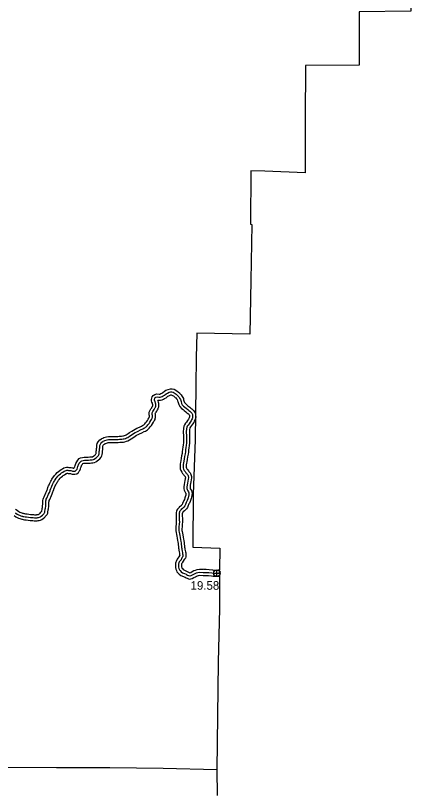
# Model space of a CAD drawing. Extents: x 31699 to 244310, y -8841 to 11474.
# Drawn here: x 138096 to 139402, y -6119 to -3562 of the extents above; entities that cross this region are included whole.
import ezdxf

# ---------------------------------------------------------------- set-up
doc = ezdxf.new("R2010")
doc.units = 0
for name, color, linetype in [('B_Logo', 7, 'Continuous'), ('Level 21', 7, 'Continuous'), ('Level 55', 7, 'Continuous'), ('R_Logo', 7, 'Continuous'), ('S_WALL_ANNOT', 7, 'Continuous')]:
    doc.layers.add(name, color=color, linetype=linetype)

msp = doc.modelspace()

# ---------------------------------------------------------------- linework, layer by layer
at = {"layer": 'B_Logo'}
for points in [[(138353.8, -5016.7), (138358.7, -5013.3), (138362.1, -5011), (138365.4, -5008.1), (138368.2, -5004.3), (138369.5, -5001.8), (138370.3, -4999.2), (138370.9, -4994.4), (138370.9, -4990.8), (138371.2, -4988.2), (138372.1, -4983), (138372.4, -4979.2), (138372.5, -4974.8), (138372.6, -4971.6), (138373.4, -4968.9), (138375.5, -4964.8), (138378.8, -4961), (138382.7, -4958.4), (138383.8, -4957.8), (138386.4, -4956.3), (138389.2, -4955.2), (138397.2, -4952.6), (138401.5, -4951.9), (138408.5, -4951.9), (138416.9, -4952.1), (138426.6, -4951.9), (138432.4, -4951.6), (138437.2, -4951.2), (138440.3, -4951), (138445.1, -4950.5), (138449.1, -4950.2), (138452.6, -4949.5), (138457, -4948.3), (138460.5, -4947), (138464.4, -4944.9), (138470.5, -4940.9), (138475.9, -4937.6), (138482.9, -4932.8), (138488.4, -4929.5), (138493.7, -4926.5), (138497.9, -4924.3), (138506.4, -4920.5), (138513.7, -4917.1), (138517.3, -4915.3), (138520.1, -4913.8), (138522.8, -4912), (138524.9, -4910.1), (138527.5, -4907.5), (138530.5, -4904), (138534.1, -4899.6), (138537.2, -4895.3), (138540.1, -4890.1), (138542.1, -4886.4), (138543.3, -4884.2), (138544.4, -4882.4), (138544.9, -4880.7), (138545.1, -4878.4), (138545.3, -4875.3), (138545.2, -4873), (138544.8, -4870.2), (138544.6, -4866.9), (138544.8, -4864.5), (138546.3, -4860.6), (138548.7, -4856.6), (138551.2, -4853.4), (138552.2, -4851.7), (138553.6, -4849.6), (138554.7, -4847.3), (138555.2, -4846), (138556.2, -4843), (138556.3, -4839.4), (138556.2, -4837.8), (138556.2, -4836.3), (138556, -4834.6), (138555.7, -4833.7), (138555.2, -4831.4), (138554.6, -4829), (138554.1, -4828.1), (138552.7, -4825.4), (138552.1, -4823.6), (138552.1, -4822.2), (138553.5, -4816.2), (138554.7, -4814.7), (138556.8, -4813.3), (138560.6, -4812.3), (138566.5, -4812.8), (138570.2, -4813.2), (138573.4, -4812.2), (138576.8, -4810.6), (138580.8, -4808.7), (138584.6, -4806.6), (138590.4, -4802.1), (138594.4, -4799.5), (138599.9, -4796.9), (138605, -4795.5), (138608.6, -4795.9), (138612.8, -4796.8), (138616.7, -4798.8), (138620.3, -4801.3), (138623.5, -4803.8), (138628, -4807.9)], [(138628, -4807.9), (138631.6, -4811.8), (138634.4, -4815.9), (138637.3, -4821.3), (138638.1, -4824.1), (138639.2, -4827.8), (138640.8, -4833.9), (138643, -4838.2), (138647.7, -4842.7), (138651.7, -4846), (138655.6, -4848.9), (138661.2, -4853.6), (138664.8, -4856.5), (138667.6, -4858.9), (138669.9, -4860.9), (138672.6, -4863.6), (138674.4, -4866.1), (138676.3, -4869.7), (138676.4, -4872.5), (138676.8, -4875.1), (138677.2, -4877.8), (138676.8, -4880.6), (138675.4, -4884.5), (138673.9, -4887.4), (138672.2, -4890.4), (138668.6, -4895.6), (138665.4, -4900.5), (138662.4, -4904.7), (138659.7, -4908.7), (138658.3, -4911.9), (138657, -4917.4), (138656.4, -4926.9), (138657, -4940.6), (138657, -4951.4), (138656.7, -4962.4), (138656, -4971.2), (138654.9, -4977.7), (138654, -4986.1), (138653.2, -4992.1), (138652.3, -4999), (138651, -5007.4), (138649.5, -5015.4), (138648, -5023.2), (138647.3, -5027.9), (138646.4, -5034), (138645.9, -5039), (138645.8, -5042.6), (138646.2, -5045.3), (138647.5, -5049.5), (138649.8, -5053.5), (138652.3, -5056.8), (138655.3, -5060.7), (138656.6, -5062.4), (138657.8, -5064), (138658.3, -5064.7), (138659.3, -5065.7), (138660.6, -5067.2), (138661.4, -5068.5), (138662.1, -5070), (138662.6, -5072.1), (138663.1, -5074.6), (138663.4, -5078), (138662.9, -5082.3), (138661.1, -5088.9), (138660, -5094.6), (138659.2, -5100.7), (138658.6, -5107.7), (138658.6, -5112.3), (138659.3, -5115.7), (138660.1, -5118), (138661.8, -5120.5), (138663.9, -5123.2), (138664.9, -5126.8), (138665, -5129.2), (138664.9, -5132.1), (138664.4, -5135.8), (138663.8, -5137.9), (138662.3, -5142.7), (138661.4, -5145.9), (138659.3, -5151.9), (138657.5, -5156.1), (138656, -5158.8), (138654.8, -5161.7), (138653.5, -5164.6), (138651.1, -5169.8), (138648.8, -5173.4), (138646.5, -5175.9), (138644.2, -5178.1), (138639.8, -5181.8), (138639.2, -5182.3), (138637.4, -5184), (138636.1, -5186), (138634.5, -5188.1), (138633.8, -5190.1), (138633.1, -5193.2), (138632.8, -5196.2), (138633, -5199.7), (138633.3, -5205.5), (138633.5, -5208.8), (138633.5, -5212.1), (138633.5, -5215.9)], [(138095.3, -5192.1), (138096.9, -5193.3), (138101.9, -5196.7), (138105.7, -5198.8), (138109.2, -5200.5), (138113.1, -5201.9), (138116.2, -5202.8), (138118.7, -5203.4), (138120.4, -5203.9), (138123.4, -5204.5), (138127.2, -5205.1), (138132.3, -5205.8), (138138.9, -5206.8), (138144.9, -5207.4), (138149.6, -5207.5), (138153.6, -5207.9), (138158.1, -5208.4), (138161.4, -5208.5), (138163.4, -5208.5), (138164.9, -5208.4), (138166.8, -5208.3), (138169.2, -5208.1), (138171.4, -5207.7), (138174.3, -5207), (138177.5, -5205.5), (138180.7, -5203.5), (138184.6, -5199.7), (138186.3, -5197.3), (138188.8, -5195.1), (138190.2, -5193.6), (138191, -5192.5), (138192, -5190.3), (138192.1, -5189.8), (138192.6, -5187.1), (138193.1, -5182.6), (138193.5, -5179.9), (138194.4, -5176.9), (138195, -5170.3), (138195.2, -5163.7), (138195.3, -5160.9), (138195.6, -5156.8), (138196, -5153.2), (138196.4, -5150.1), (138197.1, -5148), (138199.1, -5144.2), (138204.7, -5131.3), (138207.2, -5125.7), (138209.3, -5120.4), (138210.2, -5118), (138211.8, -5112.8), (138212.9, -5110), (138213.6, -5108.3), (138215.1, -5105), (138217.5, -5099.4), (138219.5, -5095.5), (138221, -5092.7), (138222.5, -5090), (138224, -5087.3), (138226.1, -5083.8), (138229.4, -5079.2), (138231.5, -5076.4), (138235.4, -5071.9), (138239.2, -5067.9), (138243.5, -5064.3), (138247.1, -5061.6), (138251.4, -5058.8), (138255.6, -5056.2), (138258.4, -5054.3), (138261.7, -5053.3), (138264.7, -5052.8), (138267.2, -5052.8), (138270.2, -5053.2), (138274.1, -5053.7), (138277.7, -5054), (138280.3, -5054.5), (138283.5, -5055.2), (138287.7, -5055.9), (138289.6, -5056), (138292.1, -5055.3), (138294.9, -5052.9), (138296.8, -5050.4), (138297.8, -5048.7), (138299.6, -5044.7), (138300.9, -5040.3), (138301.9, -5037.5), (138303.1, -5034.5), (138305.4, -5029.9), (138308.3, -5025.8), (138311.4, -5022.8), (138313.4, -5021.7), (138317.7, -5020.3), (138322.2, -5019.5), (138327.8, -5019.6), (138333.6, -5019.6), (138335.6, -5019.5), (138340.7, -5019.1), (138344.7, -5019), (138347.8, -5018.7), (138351.5, -5017.8), (138353.8, -5016.7)], [(138633.5, -5215.9), (138633.7, -5221.9), (138633.3, -5229.8), (138632.4, -5238.1), (138632.1, -5243.3), (138632.1, -5250.9), (138632.6, -5255.3), (138633.6, -5261.1), (138634.7, -5266.8), (138636, -5273.7), (138637.2, -5280.6), (138638.4, -5285.2), (138639.3, -5291.8), (138639.9, -5296.1), (138640.5, -5301.4), (138641.1, -5306.4), (138641.6, -5309.7), (138642.2, -5313), (138643, -5318), (138643.9, -5322.4), (138644.3, -5324.9), (138644.4, -5327.4), (138644.5, -5329.4), (138644.7, -5332.1), (138644.7, -5335), (138644.2, -5336.6), (138642.7, -5338.9), (138641.5, -5340.5), (138640.9, -5341.3), (138639.3, -5345.9), (138639.3, -5345.9), (138637.1, -5348.1), (138635.3, -5350.3), (138633.5, -5352.9), (138632, -5355.8), (138631.5, -5357.1), (138630.9, -5359.5), (138630.6, -5362.2), (138630.7, -5366.8), (138631.1, -5370.4), (138631.8, -5374.3), (138632.9, -5377.3), (138634.1, -5379.6), (138636, -5381.7), (138639.5, -5385.5), (138643.8, -5388.5), (138650.6, -5391.5), (138655.5, -5393.5), (138657.2, -5394.3), (138660.8, -5396.3), (138663.4, -5397.9), (138666.5, -5399.4), (138667.5, -5399.5), (138668.7, -5399.4), (138672.1, -5398.3), (138676.5, -5396.1), (138681, -5393.1), (138685.4, -5390.8), (138689.4, -5389.2), (138694.6, -5387.6), (138700, -5386.9), (138712.2, -5387.5), (138713.4, -5387.6), (138715.3, -5387.5), (138721, -5387.4), (138730.7, -5388), (138740.5, -5389.5), (138745, -5390.1), (138747.9, -5390.2), (138752.6, -5390.2), (138757.6, -5390), (138760.7, -5389.7), (138762.8, -5389), (138765.6, -5387.6), (138766.9, -5386.6), (138767.9, -5385), (138768.3, -5384)]]:
    msp.add_lwpolyline(points, dxfattribs=at)
at = {"layer": 'Level 21'}
for p, q in [((138745.5, -5389.8), (138767.2, -5389.8)), ((138756.4, -5400.6), (138756.4, -5378.9))]:
    msp.add_line(p, q, dxfattribs=at)
msp.add_circle((138756.4, -5389.8), 10.8, dxfattribs=at)
at = {"layer": 'Level 55'}
for points in [[(138348.1, -5008.5), (138353, -5005.1), (138356, -5003), (138358, -5001.3), (138359.7, -4999), (138360.2, -4998), (138360.5, -4997.1), (138360.9, -4993.8), (138360.9, -4990.2), (138361.3, -4986.8), (138362.2, -4981.9), (138362.4, -4978.7), (138362.5, -4974.5), (138362.6, -4970.1), (138364.1, -4965.2), (138367.2, -4959.1), (138372.2, -4953.3), (138377.6, -4949.9), (138378.8, -4949.1), (138382.1, -4947.2), (138385.9, -4945.8), (138394.8, -4942.8), (138400.7, -4941.9), (138408.6, -4941.9), (138416.9, -4942.1), (138426.2, -4941.9), (138431.8, -4941.6), (138436.5, -4941.3), (138439.4, -4941.1), (138444.2, -4940.5), (138447.8, -4940.3), (138450.2, -4939.8), (138453.9, -4938.8), (138456.4, -4937.8), (138459.3, -4936.3), (138465.1, -4932.5), (138470.4, -4929.2), (138477.6, -4924.4), (138483.3, -4920.9), (138488.9, -4917.7), (138493.6, -4915.3), (138502.3, -4911.4), (138509.4, -4908.1), (138512.7, -4906.4), (138514.9, -4905.2), (138516.7, -4904), (138518, -4902.8), (138520.1, -4900.7), (138522.9, -4897.5), (138526.1, -4893.6), (138528.8, -4889.9), (138531.4, -4885.3), (138533.4, -4881.7), (138534.6, -4879.4), (138535, -4878.6), (138535.2, -4877.5), (138535.3, -4875.3), (138535.2, -4874), (138534.9, -4871.3), (138534.6, -4866.8), (138535, -4862.3), (138537.3, -4856.2), (138540.4, -4851), (138542.9, -4847.8), (138543.7, -4846.3), (138544.9, -4844.6), (138545.5, -4843.3), (138545.8, -4842.6), (138546.2, -4841.3), (138546.3, -4839.4), (138546.2, -4838.2), (138546.2, -4837.1), (138546.1, -4836.6), (138546, -4836.1), (138545.5, -4833.6), (138545.3, -4832.8), (138543.3, -4829.2), (138542.2, -4825.2), (138542, -4821.3), (138544.4, -4811.6), (138547.9, -4807.2), (138552.6, -4804.1), (138559.8, -4802.2), (138567.5, -4802.9), (138569.2, -4803.1), (138569.7, -4802.9), (138572.4, -4801.6), (138576.2, -4799.8), (138579.1, -4798.2), (138584.6, -4793.9), (138589.6, -4790.7), (138596.4, -4787.5), (138604.1, -4785.3), (138610.3, -4786), (138616.2, -4787.3), (138621.8, -4790.2), (138626.2, -4793.3), (138630, -4796.2), (138634.7, -4800.5)], [(138359.4, -5024.9), (138364.4, -5021.5), (138368.2, -5018.9), (138372.8, -5014.9), (138376.6, -5009.6), (138378.8, -5005.7), (138380.1, -5001.3), (138380.9, -4995.1), (138380.9, -4991.5), (138381.1, -4989.7), (138382.1, -4984.2), (138382.4, -4979.7), (138382.5, -4975), (138382.6, -4973.2), (138382.7, -4972.6), (138383.9, -4970.4), (138385.4, -4968.6), (138387.9, -4967), (138388.7, -4966.5), (138390.7, -4965.4), (138392.6, -4964.7), (138399.5, -4962.3), (138402.3, -4961.9), (138408.4, -4961.9), (138416.8, -4962.1), (138426.9, -4961.9), (138433, -4961.5), (138437.9, -4961.2), (138441.1, -4961), (138445.9, -4960.5), (138450.5, -4960.2), (138454.9, -4959.2), (138460.1, -4957.8), (138464.6, -4956.1), (138469.5, -4953.5), (138475.9, -4949.4), (138481.3, -4946), (138488.3, -4941.2), (138493.4, -4938.2), (138498.5, -4935.2), (138502.3, -4933.3), (138510.6, -4929.6), (138518, -4926.1), (138522, -4924.2), (138525.3, -4922.3), (138528.9, -4919.9), (138531.8, -4917.4), (138534.8, -4914.3), (138538.2, -4910.4), (138542, -4905.7), (138545.6, -4900.7), (138548.9, -4895), (138550.9, -4891.2), (138552.1, -4889.1), (138553.7, -4886.3), (138554.7, -4882.7), (138555.1, -4879.4), (138555.4, -4875.4), (138555.2, -4872), (138554.8, -4869.2), (138554.6, -4867), (138554.7, -4866.7), (138555.3, -4865), (138557, -4862.3), (138559.5, -4859), (138560.6, -4857.1), (138562.3, -4854.6), (138563.9, -4851.3), (138564.6, -4849.4), (138566.1, -4844.8), (138566.3, -4839.4), (138566.2, -4837.4), (138566.1, -4835.5), (138565.8, -4832.7), (138565.4, -4831.3), (138565, -4829.2), (138564, -4825.3), (138562.9, -4823.2), (138562.5, -4822.5), (138565.5, -4822.8), (138571.2, -4823.4), (138577.2, -4821.5), (138581.1, -4819.6), (138585.3, -4817.6), (138590.1, -4815), (138596.2, -4810.2), (138599.2, -4808.3), (138603.5, -4806.3), (138605.9, -4805.6), (138607, -4805.8), (138609.4, -4806.3), (138611.5, -4807.3), (138614.3, -4809.3), (138617.1, -4811.5), (138621.3, -4815.3)], [(138635.5, -4801.2), (138639.4, -4805.6), (138642.9, -4810.7), (138646.7, -4817.5), (138647.7, -4821.4), (138648.8, -4825.1), (138650.2, -4830.3), (138651.2, -4832.2), (138654.3, -4835.1), (138657.9, -4838.1), (138661.8, -4841.1), (138667.6, -4845.9), (138671.2, -4848.9), (138674.1, -4851.3), (138676.7, -4853.5), (138680.2, -4857), (138682.9, -4860.8), (138686.2, -4867), (138686.4, -4871.5), (138686.7, -4873.6), (138687.3, -4877.8), (138686.6, -4883.1), (138684.5, -4888.5), (138682.7, -4892.1), (138680.7, -4895.7), (138676.9, -4901.2), (138673.7, -4906.1), (138670.6, -4910.4), (138668.5, -4913.5), (138667.8, -4915.1), (138666.9, -4918.9), (138666.4, -4927), (138667, -4940.4), (138667, -4951.5), (138666.7, -4962.9), (138666, -4972.4), (138664.9, -4979.1), (138663.9, -4987.3), (138663.1, -4993.4), (138662.2, -5000.4), (138660.8, -5009.1), (138659.3, -5017.3), (138657.8, -5024.9), (138657.2, -5029.3), (138656.3, -5035.3), (138655.9, -5039.7), (138655.8, -5042), (138656, -5043), (138656.7, -5045.4), (138658.2, -5048), (138660.3, -5050.7), (138663.3, -5054.7), (138664.5, -5056.4), (138665.9, -5058.1), (138666.1, -5058.4), (138666.6, -5059), (138668.7, -5061.2), (138670.3, -5063.9), (138671.6, -5066.7), (138672.3, -5069.9), (138673, -5073.1), (138673.4, -5078.1), (138672.8, -5084.2), (138670.9, -5091.2), (138669.8, -5096.2), (138669.1, -5101.7), (138668.6, -5108.1), (138668.6, -5111.3), (138668.9, -5113), (138669.1, -5113.5), (138670, -5114.7), (138672.9, -5118.7), (138674.8, -5125.1), (138675.1, -5129.2), (138674.9, -5133), (138674.3, -5137.8), (138673.4, -5140.8), (138671.9, -5145.5), (138671, -5148.9), (138668.6, -5155.6), (138666.5, -5160.6), (138664.9, -5163.2), (138664, -5165.6), (138662.6, -5168.7), (138659.9, -5174.6), (138656.8, -5179.5), (138653.7, -5182.9), (138650.9, -5185.6), (138646.2, -5189.5), (138645.8, -5189.8), (138645.2, -5190.4), (138644.3, -5191.8), (138643.4, -5193), (138643, -5194.7), (138642.8, -5196.4), (138642.9, -5199.2), (138643.3, -5204.9), (138643.5, -5208.5), (138643.5, -5212.1), (138643.5, -5216.1)], [(138620.6, -4814.6), (138623.7, -4818.1), (138625.9, -4821.2), (138628, -4825.1), (138628.5, -4826.9), (138629.6, -4830.5), (138631.4, -4837.4), (138634.8, -4844.2), (138641.1, -4850.2), (138645.6, -4853.8), (138649.4, -4856.7), (138654.8, -4861.3), (138658.3, -4864.1), (138661, -4866.5), (138663.1, -4868.3), (138665, -4870.1), (138665.9, -4871.3), (138666.4, -4872.4), (138666.5, -4873.5), (138667, -4876.5), (138667.1, -4877.8), (138667.1, -4878.1), (138666.2, -4880.4), (138665.1, -4882.7), (138663.8, -4885.1), (138660.3, -4890), (138657.2, -4894.8), (138654.2, -4898.9), (138650.9, -4903.8), (138648.8, -4908.7), (138647, -4915.9), (138646.3, -4926.8), (138647, -4940.8), (138647, -4951.3), (138646.7, -4961.9), (138646.1, -4970), (138645, -4976.3), (138644.1, -4984.9), (138643.3, -4990.8), (138642.4, -4997.5), (138641.1, -5005.7), (138639.7, -5013.6), (138638.1, -5021.5), (138637.4, -5026.5), (138636.5, -5032.8), (138635.9, -5038.4), (138635.8, -5043.3), (138636.4, -5047.6), (138638.3, -5053.5), (138641.4, -5059), (138644.4, -5062.9), (138647.3, -5066.7), (138648.6, -5068.4), (138649.8, -5070), (138650.5, -5071), (138651.9, -5072.5), (138652.5, -5073.2), (138652.6, -5073.3), (138652.9, -5074.4), (138653.2, -5076), (138653.3, -5077.8), (138653.1, -5080.4), (138651.4, -5086.6), (138650.1, -5092.9), (138649.2, -5099.7), (138648.6, -5107.3), (138648.6, -5113.3), (138649.6, -5118.4), (138651.2, -5122.6), (138653.6, -5126.3), (138654.8, -5127.8), (138655, -5128.5), (138655, -5129.3), (138654.9, -5131.2), (138654.6, -5133.7), (138654.3, -5134.9), (138652.7, -5139.9), (138651.9, -5142.9), (138650, -5148.3), (138648.5, -5151.6), (138647, -5154.3), (138645.6, -5157.7), (138644.4, -5160.5), (138642.3, -5165), (138640.8, -5167.3), (138639.3, -5168.9), (138637.5, -5170.7), (138633.5, -5174), (138632.6, -5174.8), (138629.7, -5177.6), (138627.9, -5180.3), (138625.6, -5183.2), (138624.1, -5187.3), (138623.2, -5191.7), (138622.8, -5195.9), (138623, -5200.2), (138623.4, -5206), (138623.5, -5209.1), (138623.5, -5212.1), (138623.5, -5215.7)], [(138096.4, -5180.6), (138101.2, -5184), (138102.7, -5185.2), (138107.1, -5188.2), (138110.3, -5189.9), (138113.1, -5191.2), (138116.2, -5192.4), (138118.7, -5193.1), (138121.2, -5193.7), (138122.8, -5194.2), (138125.3, -5194.7), (138128.7, -5195.2), (138133.8, -5195.9), (138140.1, -5196.9), (138145.5, -5197.4), (138150.2, -5197.5), (138154.7, -5198), (138158.7, -5198.4), (138161.4, -5198.5), (138163.2, -5198.5), (138164.4, -5198.4), (138166, -5198.3), (138167.9, -5198.1), (138169.4, -5197.9), (138171.1, -5197.5), (138172.7, -5196.7), (138174.4, -5195.6), (138177, -5193.1), (138178.9, -5190.6), (138181.8, -5187.9), (138182.3, -5187.4), (138182.4, -5187.2), (138182.7, -5185.6), (138183.2, -5181.4), (138183.7, -5177.7), (138184.5, -5175), (138185, -5169.7), (138185.2, -5163.5), (138185.3, -5160.3), (138185.6, -5155.8), (138186.1, -5152), (138186.6, -5147.8), (138187.9, -5144), (138190.1, -5139.9), (138195.5, -5127.3), (138198, -5121.9), (138200, -5116.8), (138200.8, -5114.7), (138202.4, -5109.5), (138203.6, -5106.3), (138204.5, -5104.3), (138205.9, -5101), (138208.4, -5095.1), (138210.7, -5090.8), (138212.2, -5088), (138213.7, -5085.3), (138215.3, -5082.3), (138217.8, -5078.3), (138221.3, -5073.3), (138223.7, -5070.1), (138228, -5065.1), (138232.4, -5060.5), (138237.3, -5056.5), (138241.3, -5053.4), (138246.1, -5050.4), (138250.2, -5047.8), (138254.1, -5045.2), (138259.4, -5043.6), (138263.8, -5042.8), (138267.8, -5042.8), (138271.4, -5043.2), (138275.2, -5043.7), (138279.1, -5044), (138282.5, -5044.7), (138285.4, -5045.4), (138287.7, -5045.8), (138288.5, -5044.8), (138288.9, -5044.1), (138290.2, -5041.2), (138291.4, -5037.1), (138292.6, -5033.8), (138294, -5030.4), (138296.8, -5024.7), (138300.7, -5019.2), (138305.3, -5014.7), (138309.3, -5012.5), (138315.3, -5010.5), (138321.5, -5009.4), (138328, -5009.6), (138333.3, -5009.6), (138334.9, -5009.5), (138340.1, -5009.1), (138344.1, -5009), (138346.1, -5008.8), (138348.1, -5008.3), (138349.5, -5007.7)], [(138091.1, -5201.4), (138096.6, -5205.2), (138101.2, -5207.8), (138105.3, -5209.7), (138109.9, -5211.4), (138113.7, -5212.5), (138116.2, -5213.1), (138118, -5213.6), (138121.5, -5214.4), (138125.8, -5215), (138130.9, -5215.7), (138137.6, -5216.7), (138144.3, -5217.4), (138149, -5217.5), (138152.4, -5217.8), (138157.5, -5218.4), (138161.4, -5218.5), (138163.6, -5218.5), (138165.5, -5218.4), (138167.6, -5218.2), (138170.5, -5218), (138173.4, -5217.5), (138177.6, -5216.5), (138182.3, -5214.3), (138187, -5211.3), (138192.1, -5206.3), (138193.7, -5204.1), (138195.7, -5202.3), (138198, -5199.9), (138199.7, -5197.5), (138201.7, -5193.2), (138201.9, -5191.5), (138202.5, -5188.6), (138203, -5183.9), (138203.3, -5182), (138204.2, -5178.7), (138205, -5171), (138205.2, -5164), (138205.2, -5161.4), (138205.5, -5157.8), (138205.9, -5154.4), (138206.2, -5152.4), (138206.3, -5152), (138208.2, -5148.5), (138213.8, -5135.4), (138216.4, -5129.6), (138218.6, -5124), (138219.7, -5121.3), (138221.3, -5116), (138222.2, -5113.7), (138222.8, -5112.3), (138224.2, -5109), (138226.5, -5103.7), (138228.3, -5100.2), (138229.8, -5097.5), (138231.3, -5094.7), (138232.6, -5092.2), (138234.4, -5089.3), (138237.4, -5085.1), (138239.3, -5082.7), (138242.8, -5078.6), (138246, -5075.2), (138249.7, -5072.2), (138252.8, -5069.8), (138256.8, -5067.3), (138261, -5064.6), (138262.7, -5063.5), (138264.1, -5063.1), (138265.5, -5062.8), (138266.7, -5062.8), (138268.9, -5063.1), (138273, -5063.6), (138276.3, -5063.9), (138278.2, -5064.3), (138281.5, -5065.1), (138286.7, -5065.9), (138290.7, -5066), (138296.8, -5064.4), (138302.3, -5059.8), (138305.1, -5055.9), (138306.7, -5053.3), (138309, -5048.1), (138310.3, -5043.4), (138311.2, -5041.1), (138312.3, -5038.6), (138314, -5035), (138315.9, -5032.3), (138317.4, -5030.9), (138320.1, -5030), (138323, -5029.5), (138327.7, -5029.6), (138333.9, -5029.6), (138336.3, -5029.5), (138341.2, -5029.1), (138345.2, -5028.9), (138349.4, -5028.6), (138354.9, -5027.2), (138358, -5025.8)], [(138623.5, -5216.2), (138623.6, -5221.9), (138623.3, -5229.1), (138622.5, -5237.3), (138622.1, -5242.9), (138622.1, -5251.5), (138622.7, -5256.8), (138623.8, -5263), (138624.9, -5268.6), (138626.1, -5275.5), (138627.4, -5282.6), (138628.5, -5287.1), (138629.4, -5293.3), (138630, -5297.4), (138630.6, -5302.5), (138631.2, -5307.8), (138631.8, -5311.2), (138632.3, -5314.6), (138633.2, -5319.8), (138634, -5324.1), (138634.3, -5325.8), (138634.4, -5328), (138634.6, -5330.1), (138634.7, -5332.4), (138634.7, -5332.9), (138634.5, -5333.2), (138626.7, -5344), (138622.9, -5351.7), (138621.9, -5354), (138621, -5357.8), (138620.6, -5361.8), (138620.7, -5367.4), (138621.2, -5372), (138622.2, -5377), (138623.7, -5381.2), (138625.8, -5385.3), (138628.6, -5388.5), (138632.9, -5393.1), (138638.9, -5397.3), (138646.7, -5400.7), (138651.5, -5402.7), (138652.6, -5403.2), (138655.7, -5404.9), (138658.7, -5406.7), (138663.6, -5409.1), (138667.5, -5409.6), (138670.9, -5409.2), (138676, -5407.5), (138681.6, -5404.7), (138686.1, -5401.7), (138689.5, -5399.9), (138692.8, -5398.6), (138696.8, -5397.4), (138700.4, -5396.9), (138711.7, -5397.5), (138713.4, -5397.6), (138715.5, -5397.5), (138720.8, -5397.5), (138729.7, -5397.9), (138739, -5399.4), (138744.3, -5400.1), (138747.8, -5400.2), (138752.7, -5400.2), (138758.3, -5400), (138762.7, -5399.5), (138766.6, -5398.3), (138766.6, -5398.3)], [(138643.5, -5215.6), (138643.7, -5222), (138643.3, -5230.5), (138642.4, -5239), (138642.1, -5243.6), (138642.1, -5250.3), (138642.5, -5253.9), (138643.4, -5259.3), (138644.5, -5264.9), (138645.8, -5271.9), (138647, -5278.5), (138648.2, -5283.2), (138649.2, -5290.4), (138649.9, -5294.9), (138650.5, -5300.2), (138651, -5305), (138651.5, -5308.1), (138652, -5311.4), (138652.9, -5316.2), (138653.7, -5320.7), (138654.3, -5324), (138654.3, -5326.8), (138654.5, -5328.7), (138654.7, -5331.9), (138654.7, -5336.4), (138653.4, -5340.8), (138651, -5344.5), (138650.1, -5345.7)], [(138643.9, -5355.9), (138643.7, -5355.9), (138643.3, -5356.3), (138642, -5358.1), (138641.1, -5359.9), (138641, -5360.2), (138640.7, -5361.3), (138640.6, -5362.6), (138640.7, -5366.2), (138640.9, -5368.9), (138641.5, -5371.6), (138642.1, -5373.3), (138642.4, -5373.9), (138643.4, -5375), (138646.1, -5377.9), (138648.7, -5379.7), (138654.6, -5382.3), (138659.5, -5384.4), (138661.8, -5385.4), (138665.8, -5387.7), (138668.1, -5389.1), (138668.3, -5389), (138671.5, -5387.4), (138675.9, -5384.4), (138681.2, -5381.7), (138686.1, -5379.8), (138692.5, -5377.7), (138699.7, -5376.9), (138712.7, -5377.5), (138713.5, -5377.6), (138715.1, -5377.5), (138721.3, -5377.4), (138731.8, -5378), (138741.9, -5379.6), (138745.8, -5380.2), (138748, -5380.2), (138752.4, -5380.2), (138756.9, -5380), (138758.6, -5379.9), (138759.1, -5379.7), (138759.2, -5379.6)], [(138643.9, -5355.9), (138650.1, -5345.7)], [(138759.3, -5379.6), (138766.1, -5379.4)]]:
    msp.add_lwpolyline(points, dxfattribs=at)
at = {"layer": 'R_Logo'}
for points in [[(139401.5, -3153), (139400.5, -3199.9), (139395.6, -3374), (139393.4, -3548.2), (139223.4, -3550.3), (139223.3, -3725.2), (139047.4, -3725.8), (139046.9, -3901.3), (139045.9, -4077.7), (138914, -4072.4)], [(138914, -4072.4), (138868.4, -4070.7), (138867.4, -4246.5), (138871.1, -4246.9), (138868.2, -4430.8), (138864.9, -4606.9), (138690.7, -4603.4), (138688.6, -4682.6)], [(138688.6, -4682.6), (138688, -4777.6), (138685.1, -4953.2), (138679.3, -5131.1), (138677.8, -5305.4), (138766.3, -5307.8), (138765.8, -5379.1)], [(138765.6, -5399.2), (138764.8, -5506.4), (138760.7, -5682.1), (138759.1, -5858), (138756.5, -6034.7), (138580.8, -6030.1), (138405.4, -6028.8), (138230.1, -6028.4), (138062.5, -6027.2), (137886.7, -6023.2), (137710, -6021.7)], [(138756.5, -6034.7), (138757.6, -6118.7)]]:
    msp.add_lwpolyline(points, dxfattribs=at)

# ---------------------------------------------------------------- texts
at = {"layer": 'S_WALL_ANNOT'}
msp.add_text('19.58', height=28.16, dxfattribs=at).set_placement((138670.3, -5444.5))

doc.saveas('drawing.dxf')
